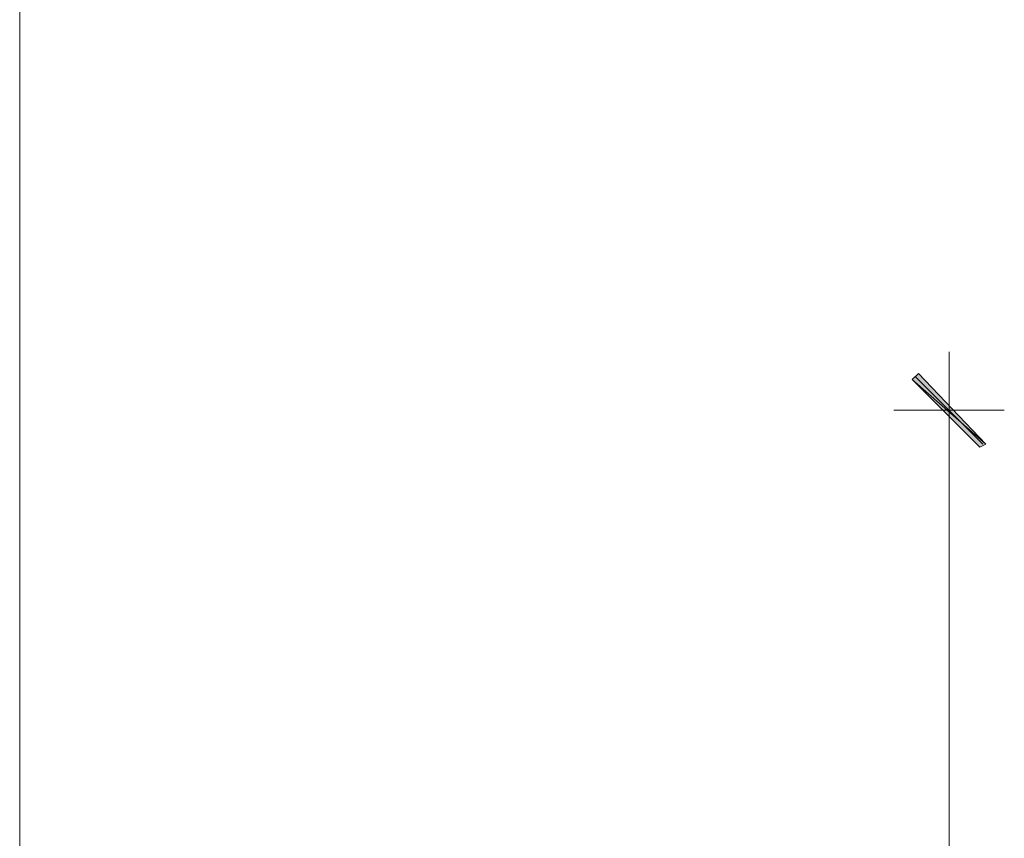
# Model space of a CAD drawing. Header units: inches. Extents: x -1441 to 3871, y -4351 to 2413.
# Tile 264 of 308: x 1367 to 1503, y -90 to 23. Entities that reach past the tile are written whole.
import ezdxf

# ---------------------------------------------------------------- set-up
doc = ezdxf.new("R2010")
doc.units = ezdxf.units.IN
doc.header["$MEASUREMENT"] = 0
doc.layers.add('at_Entity', color=7, linetype='Continuous')
doc.layers.add('at_Solid', color=7, linetype='Continuous')

msp = doc.modelspace()

# ---------------------------------------------------------------- hatches: boundary and pattern name
at = {"layer": 'at_Solid', "lineweight": 15}
for points in [[(1491.30507, -25.76027), (1490.4607, -26.60464), (1500.61697, -35.49673)], [(1490.4607, -26.60464), (1500.61697, -35.49673), (1499.7726, -35.91653)]]:
    msp.add_hatch(color=7, dxfattribs=at).paths.add_polyline_path(points)

# ---------------------------------------------------------------- linework, layer by layer
at = {"layer": 'at_Entity', "color": 7, "lineweight": 15}
for p, q in [((1367.28321, -669.15883), (1367.28321, 750.96251)), ((1495.53645, -39.30354), (1495.53645, -22.79783)), ((1491.30507, -25.76027), (1490.4607, -26.60464)), ((1500.61697, -35.49673), (1491.30507, -25.76027)), ((1490.4607, -26.60464), (1500.61697, -35.49673)), ((1490.4607, -26.60464), (1500.61697, -35.49673)), ((1499.7726, -35.91653), (1490.4607, -26.60464)), ((1500.19717, -35.49673), (1490.8805, -26.18484)), ((1487.91806, -30.84078), (1503.15961, -30.84078)), ((1500.61697, -35.49673), (1499.7726, -35.91653)), ((1495.53645, -36.76567), (1495.53645, -341.53466))]:
    msp.add_line(p, q, dxfattribs=at)

doc.saveas('drawing.dxf')
